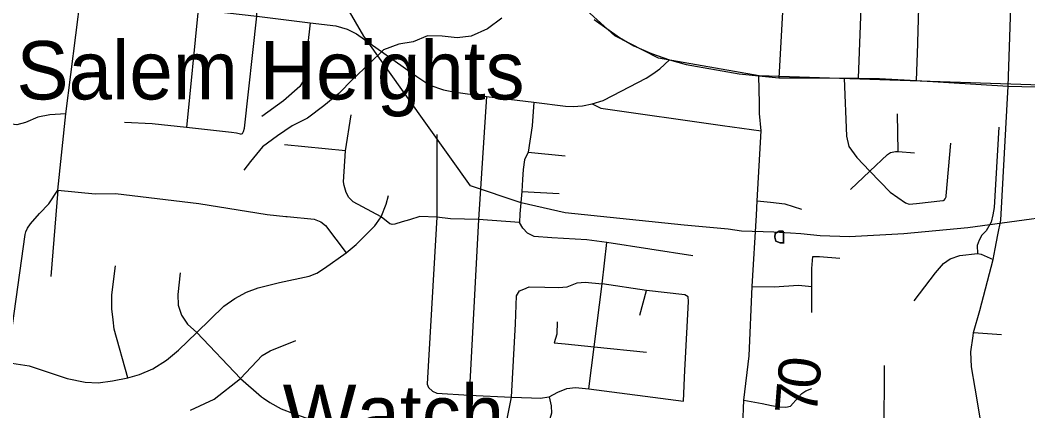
# Model space of a CAD drawing. Extents: x 0 to 34, y 0 to 22.
# Drawn here: x 3.978 to 4.659, y 15.572 to 15.836 of the extents above; entities that cross this region are included whole.
import ezdxf

# ---------------------------------------------------------------- set-up
doc = ezdxf.new("R2010")
doc.units = 0
for name, color, linetype in [('GM_X_County_Road', 7, 'Continuous'), ('GM_X_County_Road_Text', 7, 'Continuous'), ('GM_X_Minor_Lake', 7, 'Continuous'), ('GM_X_Minor_River', 7, 'Continuous'), ('GM_X_Rail_Line', 7, 'Continuous'), ('GM_X_State_Route', 7, 'Continuous'), ('GM_X_Township_Road', 7, 'Continuous'), ('GM_X_Unincorporated_Text', 7, 'Continuous')]:
    doc.layers.add(name, color=color, linetype=linetype)

msp = doc.modelspace()

# ---------------------------------------------------------------- linework, layer by layer
at = {"layer": 'GM_X_County_Road'}
for points in [[(4.64577, 15.79174), (4.65059, 15.93849), (4.65347, 15.96501), (4.65505, 15.97489), (4.65833, 15.99547), (4.67465, 16.06233), (4.67653, 16.07008), (4.67707, 16.0771), (4.67379, 16.15846), (4.67189, 16.19651), (4.67079, 16.21875), (4.66857, 16.23817), (4.66321, 16.26964), (4.65442, 16.32549), (4.64708, 16.36156), (4.64477, 16.38517), (4.63921, 16.41646), (4.63784, 16.45589)], [(3.95868, 15.85939), (4.01907, 15.85294), (4.09833, 15.84351), (4.13795, 15.83898), (4.17389, 15.83453), (4.19139, 15.83256), (4.19906, 15.83026), (4.20529, 15.827), (4.24597, 15.79827), (4.25484, 15.79237), (4.26411, 15.78908), (4.27081, 15.78776), (4.29323, 15.78467), (4.3251, 15.78073), (4.34659, 15.77822), (4.35175, 15.77796), (4.35793, 15.77834), (4.36449, 15.77966), (4.37201, 15.78204), (4.37857, 15.78526), (4.40113, 15.79696), (4.40555, 15.79995), (4.4102, 15.80341), (4.41677, 15.80949)], [(4.00334, 15.72128), (4.00881, 15.77291), (4.01907, 15.85294)], [(4.49368, 15.84992), (4.49074, 15.79725)], [(4.46561, 15.54497), (4.46699, 15.57918), (4.47055, 15.60925), (4.47259, 15.65618), (4.47565, 15.70451), (4.47599, 15.71416), (4.47873, 15.76142), (4.47773, 15.77315), (4.47759, 15.78018), (4.47713, 15.79862)], [(4.58636, 15.34346), (4.62353, 15.39501), (4.63125, 15.40948), (4.63619, 15.41828), (4.63887, 15.42752), (4.64191, 15.43982), (4.644, 15.45322), (4.64372, 15.46613), (4.64105, 15.48195), (4.63805, 15.49993), (4.6235, 15.58731), (4.62098, 15.60179), (4.62045, 15.61205), (4.62202, 15.62283), (4.62234, 15.62507), (4.62662, 15.64), (4.63547, 15.67443), (4.63694, 15.68166), (4.63868, 15.69117), (4.64083, 15.70095), (4.64577, 15.79174)], [(4.36449, 15.77966), (4.37046, 15.77667), (4.45275, 15.76496), (4.47873, 15.76142)], [(3.96428, 15.55284), (3.96944, 15.60465), (3.97178, 15.62156), (3.9814, 15.69122), (3.98182, 15.69319), (3.98293, 15.69554), (3.98502, 15.6985), (3.99104, 15.70554), (3.99737, 15.71202), (4.00334, 15.72128)]]:
    msp.add_lwpolyline(points, dxfattribs=at)
at = {"layer": 'GM_X_Minor_Lake'}
for points in [[(4.49095, 15.69366), (4.48829, 15.69195), (4.4881, 15.68948), (4.48867, 15.68682), (4.49171, 15.68568), (4.4938, 15.68568)], [(4.49418, 15.68568), (4.49171, 15.68568), (4.48867, 15.68682), (4.4881, 15.68948), (4.48829, 15.69195), (4.49095, 15.69366), (4.49361, 15.69366), (4.4938, 15.691), (4.4938, 15.68529)], [(4.4938, 15.68568), (4.4938, 15.691), (4.49361, 15.69366), (4.49095, 15.69366)]]:
    msp.add_lwpolyline(points, dxfattribs=at)
at = {"layer": 'GM_X_Minor_River'}
msp.add_lwpolyline([(4.30359, 15.83757), (4.29389, 15.83054), (4.28286, 15.8254), (4.27335, 15.82426), (4.26327, 15.8254), (4.25319, 15.82578), (4.24349, 15.8216), (4.23379, 15.82008), (4.22352, 15.81628), (4.21382, 15.80677), (4.20279, 15.79631), (4.19328, 15.78661), (4.1832, 15.77825), (4.17217, 15.77007), (4.1619, 15.76494), (4.15201, 15.75809), (4.14174, 15.75068), (4.13356, 15.7408), (4.12921, 15.7348)], dxfattribs=at)
at = {"layer": 'GM_X_Rail_Line'}
for points in [[(4.89207, 15.78495), (4.47739, 15.7987), (4.40949, 15.81068), (4.37978, 15.82566), (4.36076, 15.84307), (4.31296, 15.89816), (4.22033, 15.98554), (4.19078, 16.01303), (4.15247, 16.03604), (4.12027, 16.06539), (4.09086, 16.10348), (4.03953, 16.1791), (4.01011, 16.21524), (3.96544, 16.25984), (3.90392, 16.30171), (3.86691, 16.3265), (3.78626, 16.38331), (3.76132, 16.40041), (3.74619, 16.41478)], [(4.70794, 15.7081), (4.61849, 15.69589), (4.57517, 15.69177), (4.53851, 15.68968), (4.51863, 15.69033), (4.50551, 15.69172), (4.49863, 15.69224), (4.48734, 15.69287), (4.46537, 15.69367), (4.45645, 15.69497), (4.42664, 15.69761), (4.34627, 15.70592), (4.31657, 15.71275), (4.2824, 15.72432), (4.21024, 15.82554), (4.06219, 16.08055), (4.05233, 16.0933), (4.04076, 16.09731), (3.91311, 16.10825), (3.89413, 16.10936), (3.86662, 16.12552), (3.72605, 16.23671)]]:
    msp.add_lwpolyline(points, dxfattribs=at)
at = {"layer": 'GM_X_State_Route'}
msp.add_lwpolyline([(4.36585, 15.83685), (4.38311, 15.82465), (4.39266, 15.81904), (4.40459, 15.81367), (4.41677, 15.80949), (4.42799, 15.80639), (4.46401, 15.80002), (4.47713, 15.79862), (4.49074, 15.79725), (4.52446, 15.79726), (4.53485, 15.79716), (4.54462, 15.79707), (4.55885, 15.79693), (4.58386, 15.7954), (4.64577, 15.79174), (4.71029, 15.79008)], dxfattribs=at)
at = {"layer": 'GM_X_Township_Road'}
for p, q in [((4.58386, 15.7954), (4.58458, 15.8202)), ((4.15596, 15.78184), (4.14132, 15.77103)), ((4.57136, 15.74738), (4.57101, 15.77292)), ((4.06728, 15.76616), (4.04854, 15.76702)), ((4.1979, 15.74793), (4.15661, 15.75208)), ((4.32127, 15.74691), (4.3462, 15.74453)), ((4.00334, 15.72128), (3.99866, 15.66287)), ((4.31693, 15.72036), (4.34221, 15.71899)), ((4.39671, 15.63688), (4.40124, 15.65354)), ((4.62234, 15.62507), (4.6412, 15.62372))]:
    msp.add_line(p, q, dxfattribs=at)
for points in [[(4.58458, 15.8202), (4.5846, 15.82119), (4.58872, 15.96409), (4.59099, 16.03971)], [(4.54462, 15.79707), (4.54864, 15.90427), (4.5506, 15.95081)], [(4.09884, 15.84654), (4.09833, 15.84351), (4.09045, 15.76361)], [(4.12679, 15.75921), (4.12829, 15.75961), (4.12898, 15.76106), (4.12968, 15.76315), (4.13795, 15.83898), (4.13795, 15.84171)], [(4.17389, 15.83453), (4.17064, 15.80452), (4.16948, 15.79548), (4.16693, 15.79154), (4.15596, 15.78184)], [(4.53485, 15.79716), (4.53646, 15.75776), (4.53807, 15.75079), (4.54339, 15.74338), (4.55222, 15.73427), (4.566, 15.72006), (4.57626, 15.7128), (4.57871, 15.71179), (4.58384, 15.71224), (4.60153, 15.71429), (4.60195, 15.71442), (4.60235, 15.71463), (4.60307, 15.7154), (4.60363, 15.71632), (4.60377, 15.71675), (4.60388, 15.71746), (4.60694, 15.75319)], [(4.29323, 15.78467), (4.28769, 15.70149), (4.28137, 15.58265), (4.28054, 15.57305), (4.28041, 15.56817)], [(4.3251, 15.78073), (4.32406, 15.76472), (4.32127, 15.74691), (4.31872, 15.74186), (4.31782, 15.73533), (4.31753, 15.7285), (4.31693, 15.72036), (4.31575, 15.70534), (4.31545, 15.69941)], [(4.00881, 15.77291), (3.99801, 15.77222), (3.9899, 15.77059), (3.98163, 15.76719), (3.97563, 15.76556), (3.96833, 15.76638), (3.93474, 15.77043), (3.90733, 15.77303)], [(4.12679, 15.75921), (4.12417, 15.75979), (4.12081, 15.76025), (4.09045, 15.76361), (4.06728, 15.76616)], [(4.2219, 15.70335), (4.20299, 15.71343), (4.20021, 15.71634), (4.1982, 15.7198), (4.19692, 15.72455), (4.19646, 15.72687), (4.1979, 15.74793), (4.2017, 15.7723)], [(4.25962, 15.75903), (4.25949, 15.70312), (4.25324, 15.59445), (4.25306, 15.59012), (4.25387, 15.58778), (4.25676, 15.58543), (4.25955, 15.58408), (4.28137, 15.58265), (4.31006, 15.58134), (4.32358, 15.58075), (4.32939, 15.58063), (4.33558, 15.58155), (4.34146, 15.58471), (4.34739, 15.58714), (4.3533, 15.58796), (4.36224, 15.58692), (4.42628, 15.57854)], [(4.63935, 15.76392), (4.63614, 15.70953), (4.63533, 15.7047), (4.63413, 15.69961), (4.63078, 15.69385), (4.62797, 15.69077), (4.62609, 15.68756), (4.62475, 15.68394), (4.62502, 15.67843)], [(4.5391, 15.72183), (4.55222, 15.73427), (4.56412, 15.74555), (4.56624, 15.74683), (4.56948, 15.74751), (4.57136, 15.74738), (4.58236, 15.74664)], [(4.00334, 15.72128), (4.02876, 15.71892), (4.04247, 15.719), (4.09879, 15.7122), (4.145, 15.70489), (4.15749, 15.70351), (4.1585, 15.70342)], [(3.96944, 15.60465), (3.984, 15.60239), (3.99958, 15.5974), (4.00981, 15.59391), (4.0219, 15.59154), (4.03063, 15.59104), (4.04041, 15.5924), (4.05067, 15.59444), (4.05862, 15.59659), (4.0676, 15.60058), (4.07695, 15.60644), (4.08505, 15.61305), (4.09727, 15.62502), (4.11573, 15.64285), (4.12308, 15.64796), (4.13094, 15.65232), (4.13879, 15.65519), (4.15318, 15.65895), (4.1732, 15.66305), (4.17856, 15.6652), (4.18357, 15.6685), (4.19838, 15.67893), (4.20503, 15.68453), (4.21103, 15.69037), (4.21779, 15.6972), (4.21876, 15.69883), (4.2219, 15.70335), (4.22531, 15.71178), (4.22681, 15.71782)], [(4.47599, 15.71416), (4.48504, 15.71325), (4.49466, 15.71199), (4.50594, 15.70849)], [(4.1585, 15.70342), (4.17672, 15.70181), (4.1812, 15.69981), (4.18434, 15.69743), (4.19838, 15.67893)], [(4.24806, 15.70342), (4.24104, 15.70117), (4.23608, 15.69996), (4.23112, 15.69836), (4.2294, 15.69816), (4.22866, 15.69822), (4.22789, 15.69844), (4.2219, 15.70335)], [(4.43253, 15.67688), (4.3745, 15.68585), (4.36087, 15.68768), (4.33727, 15.68902), (4.3254, 15.69006), (4.32094, 15.69213), (4.31768, 15.69555), (4.31545, 15.69941), (4.28769, 15.70149), (4.26884, 15.70193), (4.25949, 15.70312), (4.24806, 15.70342)], [(4.36224, 15.58692), (4.3659, 15.61525), (4.37141, 15.65799), (4.3745, 15.68585)], [(4.58215, 15.64656), (4.59661, 15.66532), (4.60197, 15.67175), (4.60653, 15.67496), (4.61311, 15.67711), (4.62502, 15.67843)], [(4.62502, 15.67843), (4.62747, 15.67805), (4.63547, 15.67443)], [(4.51291, 15.63852), (4.51291, 15.6562), (4.51297, 15.66834), (4.51362, 15.67652), (4.51822, 15.67652), (4.53186, 15.67523)], [(4.05067, 15.59444), (4.0416, 15.62733), (4.04073, 15.63356), (4.03985, 15.64104), (4.04004, 15.65052), (4.04247, 15.67022)], [(4.08618, 15.66542), (4.08456, 15.65083), (4.08468, 15.6436), (4.08692, 15.63686), (4.09116, 15.63076), (4.09727, 15.62502), (4.12695, 15.59385), (4.14116, 15.58163), (4.14246, 15.58074)], [(4.30536, 15.55754), (4.31006, 15.58134), (4.31264, 15.63095), (4.31336, 15.64988), (4.31549, 15.65316), (4.31836, 15.65442), (4.32198, 15.65591), (4.33267, 15.65577), (4.34172, 15.65541), (4.34766, 15.65591), (4.35449, 15.65859), (4.35983, 15.65903), (4.37141, 15.65799)], [(4.42732, 15.60348), (4.42976, 15.6461), (4.42941, 15.64912), (4.4271, 15.65051), (4.40124, 15.65354), (4.37141, 15.65799)], [(4.47259, 15.65618), (4.48756, 15.65594), (4.50391, 15.65701), (4.51291, 15.6562)], [(4.341, 15.63232), (4.34077, 15.62402), (4.33898, 15.61804), (4.34622, 15.61738), (4.3659, 15.61525), (4.40137, 15.61169)], [(4.09317, 15.57244), (4.10908, 15.57986), (4.12695, 15.59385), (4.14144, 15.60949), (4.14702, 15.61259), (4.16425, 15.61959)], [(4.42628, 15.57854), (4.4271, 15.59952), (4.42732, 15.60348)], [(4.52433, 15.48047), (4.52843, 15.50749), (4.52695, 15.52374), (4.52817, 15.53691), (4.52948, 15.54319), (4.53223, 15.54845), (4.53498, 15.55189), (4.53774, 15.55483), (4.54035, 15.55696), (4.5437, 15.55823), (4.55107, 15.55807), (4.56193, 15.55577), (4.56218, 15.60281)], [(4.46699, 15.57918), (4.47934, 15.57695), (4.48581, 15.57578), (4.49148, 15.57479), (4.49539, 15.5745), (4.4986, 15.57526), (4.50379, 15.58098), (4.50636, 15.58384), (4.50899, 15.58559), (4.51307, 15.58711)], [(4.14246, 15.58074), (4.14677, 15.57776), (4.15438, 15.57352), (4.16276, 15.57028), (4.17632, 15.56561), (4.19309, 15.56067), (4.208, 15.55692), (4.21483, 15.55628), (4.22957, 15.55495), (4.26481, 15.55182), (4.27319, 15.55076), (4.27533, 15.54365), (4.27509, 15.51772), (4.27352, 15.50783), (4.2719, 15.50386), (4.26721, 15.49828), (4.2582, 15.48512), (4.23541, 15.45671)], [(4.33558, 15.58155), (4.33685, 15.57542), (4.33709, 15.57055), (4.33447, 15.56124), (4.33423, 15.55878), (4.33435, 15.55823), (4.33482, 15.55781), (4.33572, 15.55742), (4.33779, 15.5568), (4.36533, 15.55429)]]:
    msp.add_lwpolyline(points, dxfattribs=at)

# ---------------------------------------------------------------- texts
at = {"layer": 'GM_X_County_Road_Text'}
for s, rotation, p in [('0', 83.87618, (4.51764, 15.58601)), ('7', 85.54341, (4.5163, 15.56878))]:
    msp.add_text(s, height=0.02841, rotation=rotation, dxfattribs=at).set_placement(p)
at = {"layer": 'GM_X_Unincorporated_Text'}
for s, height, p in [('Salem Heights', 0.0394886, (3.97546, 15.78268)), ('Watch', 0.039489, (4.15546, 15.55019))]:
    msp.add_text(s, height=height, rotation=0.00001, dxfattribs=at).set_placement(p)

doc.saveas('drawing.dxf')
